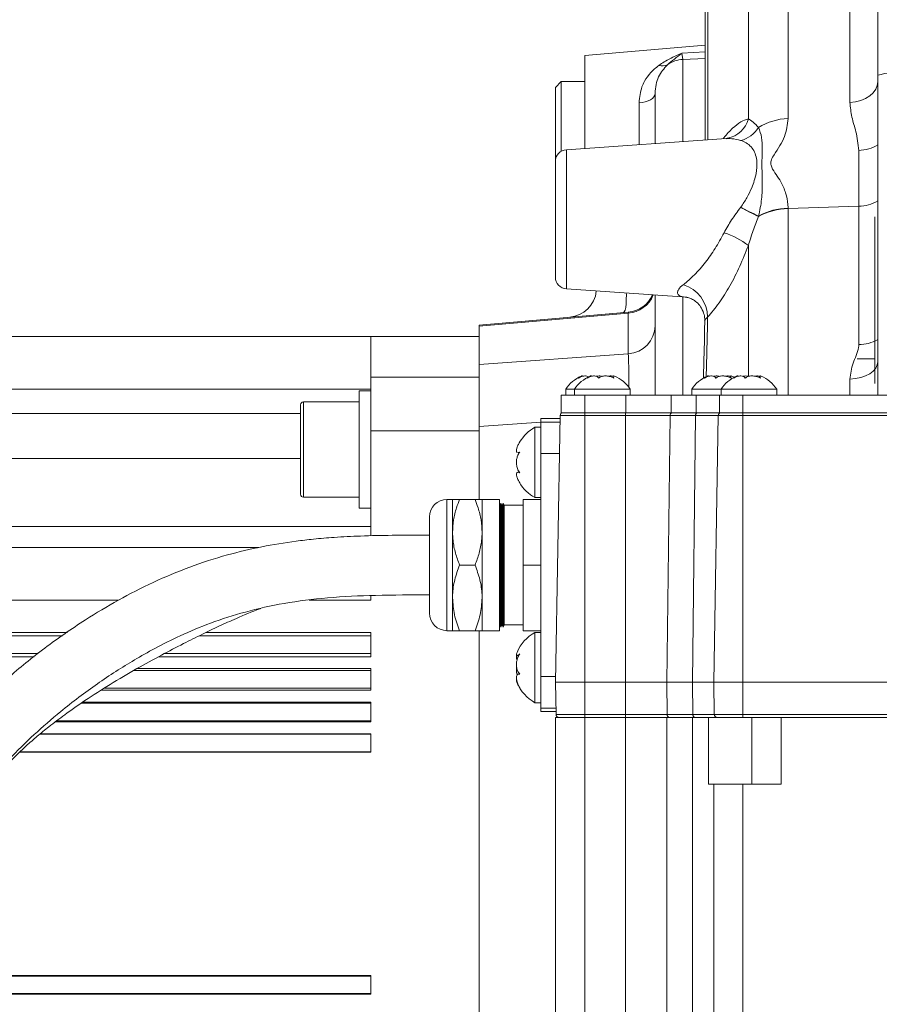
# Model space of a CAD drawing. Header units: millimetres. Extents: x 0 to 8410, y 0 to 5940.
# Tile 285 of 316: x 7210 to 7357, y 2709 to 2877. Entities that reach past the tile are written whole.
import ezdxf

# ---------------------------------------------------------------- set-up
doc = ezdxf.new("R2010")
doc.units = ezdxf.units.MM
doc.header["$LTSCALE"] = 10

msp = doc.modelspace()

# ---------------------------------------------------------------- linework, layer by layer
at = {"color": 8, "linetype": 'Continuous', "lineweight": 0}
for p, q in [((7341.514464, 2910.524967), (7341.514464, 2859.752956)), ((7334.739539, 2859.73281), (7334.739539, 2906.116131)), ((7327.847487, 2895.095709), (7327.847487, 2856.144968)), ((7352.078941, 2862.512115), (7352.078941, 2896.098259)), ((7323.381483, 2870.896283), (7327.343493, 2871.139649)), ((7323.381483, 2870.896283), (7323.55558, 2869.855705)), ((7327.343493, 2870.0133), (7323.55558, 2869.855705)), ((7323.55558, 2869.855705), (7323.55558, 2855.844858)), ((7316.078729, 2855.322007), (7316.078729, 2862.462941)), ((7303.677748, 2854.454878), (7303.677748, 2842.574778)), ((7353.583896, 2844.822648), (7353.583896, 2854.334715)), ((7333.416562, 2844.605032), (7333.429276, 2844.621483)), ((7333.429276, 2844.621483), (7333.444177, 2844.640854)), ((7341.51437, 2844.432119), (7353.583896, 2844.822648)), ((7353.583896, 2821.185413), (7353.583896, 2844.822648)), ((7336.485325, 2843.101564), (7336.477538, 2843.072716)), ((7336.494374, 2843.134168), (7336.485325, 2843.101564)), ((7341.51405, 2844.477001), (7341.51437, 2844.432119)), ((7341.51437, 2844.432119), (7341.514464, 2844.392601)), ((7341.514464, 2844.392601), (7341.514464, 2812.574747)), ((7303.677748, 2842.574778), (7303.677748, 2830.694679)), ((7334.739539, 2815.861586), (7334.739539, 2838.112894)), ((7323.55558, 2829.304639), (7323.55558, 2812.574747)), ((7314.253039, 2826.567832), (7288.81726, 2824.342492)), ((7314.253039, 2819.606188), (7314.253039, 2826.567832)), ((7288.81726, 2817.7892), (7314.253039, 2819.606188)), ((7270.317259, 2815.641704), (7288.81726, 2815.641704)), ((7352.078941, 2812.574747), (7352.078941, 2815.302435)), ((7102.317269, 2813.574735), (7270.317259, 2813.574735)), ((7258.817258, 2811.420444), (7258.817258, 2795.150462)), ((7306.817263, 2812.574747), (7306.817263, 2809.574786)), ((7313.817262, 2812.574747), (7313.817262, 2809.574786)), ((7321.590594, 2812.574747), (7321.590594, 2809.574786)), ((7325.857262, 2812.574747), (7325.857262, 2809.574786)), ((7333.817261, 2812.574747), (7333.817261, 2809.574786)), ((7102.317269, 2809.412244), (7258.317265, 2809.412244)), ((7306.817263, 2809.574786), (7306.817263, 2809.083465)), ((7313.751265, 2809.574786), (7313.751265, 2809.083465)), ((7333.817261, 2809.574786), (7333.817261, 2809.083465)), ((7299.317258, 2807.97303), (7288.81726, 2807.222966)), ((7299.317258, 2807.979408), (7302.592347, 2807.979408)), ((7306.817263, 2809.083465), (7302.611622, 2809.083465)), ((7306.817263, 2809.083465), (7306.817263, 2763.574782)), ((7313.751265, 2809.083465), (7306.817263, 2809.083465)), ((7313.751265, 2809.083465), (7313.751265, 2763.574782)), ((7321.388776, 2809.083465), (7313.751265, 2809.083465)), ((7321.388776, 2809.083465), (7320.826731, 2763.574782)), ((7325.725651, 2809.083465), (7321.388776, 2809.083465)), ((7325.725651, 2809.083465), (7325.217261, 2763.574782)), ((7329.611617, 2809.083465), (7325.725651, 2809.083465)), ((7333.817261, 2809.083465), (7329.611617, 2809.083465)), ((7333.817261, 2809.083465), (7333.817261, 2763.574782)), ((7404.81726, 2809.083465), (7333.817261, 2809.083465)), ((7270.317259, 2806.449297), (7288.81726, 2806.449297)), ((7299.317258, 2802.582506), (7302.498142, 2802.582506)), ((7258.317265, 2801.72849), (7102.317269, 2801.72849)), ((7283.297259, 2794.774774), (7283.297259, 2773.875299)), ((7102.317269, 2790.174785), (7270.317259, 2790.174785)), ((7118.817265, 2777.574781), (7227.25689, 2777.574781)), ((7259.815435, 2777.574781), (7270.317259, 2777.574781)), ((7283.297259, 2773.875299), (7283.297259, 2772.374752)), ((7125.317256, 2771.494332), (7217.695917, 2771.494332)), ((7241.004284, 2771.494332), (7270.317259, 2771.494332)), ((7125.317256, 2768.505696), (7213.566954, 2768.505696)), ((7235.166858, 2768.505696), (7270.317259, 2768.505696)), ((7229.819263, 2765.55616), (7270.317259, 2765.55616)), ((7299.317258, 2764.567021), (7301.834579, 2764.567021)), ((7224.837969, 2762.567583), (7270.317259, 2762.567583)), ((7306.817263, 2758.066061), (7306.817263, 2763.574782)), ((7313.751265, 2758.066061), (7313.751265, 2763.574782)), ((7320.894766, 2758.066061), (7320.826731, 2763.574782)), ((7325.278799, 2758.066061), (7325.217261, 2763.574782)), ((7333.817261, 2758.066061), (7333.817261, 2763.574782)), ((7220.876704, 2759.990278), (7270.317259, 2759.990278)), ((7299.317258, 2759.170118), (7301.894146, 2759.170118)), ((7301.913413, 2758.066061), (7306.817263, 2758.066061)), ((7306.817263, 2758.066061), (7313.751265, 2758.066061)), ((7306.817263, 2757.57474), (7306.817263, 2758.066061)), ((7306.817263, 2757.57474), (7306.817263, 2595.57477)), ((7313.751265, 2758.066061), (7320.894766, 2758.066061)), ((7313.751265, 2757.57474), (7313.751265, 2758.066061)), ((7313.751265, 2600.174758), (7313.751265, 2757.57474)), ((7320.826731, 2757.57474), (7320.826731, 2600.174758)), ((7320.894766, 2758.066061), (7325.278799, 2758.066061)), ((7325.217261, 2595.57477), (7325.217261, 2757.57474)), ((7325.278799, 2758.066061), (7328.913416, 2758.066061)), ((7328.913416, 2758.066061), (7333.817261, 2758.066061)), ((7333.817261, 2758.066061), (7404.81726, 2758.066061)), ((7333.817261, 2757.57474), (7333.817261, 2758.066061)), ((7335.317261, 2757.57474), (7335.317261, 2746.174756)), ((7216.716285, 2757.001701), (7270.317259, 2757.001701)), ((7213.814299, 2754.707042), (7270.317259, 2754.707042)), ((7210.500668, 2751.718465), (7270.317259, 2751.718465)), ((7333.817261, 2746.174756), (7333.817261, 2595.57477)), ((7199.245463, 2713.431034), (7270.317259, 2713.431034)), ((7200.165044, 2710.442457), (7270.317259, 2710.442457))]:
    msp.add_line(p, q, dxfattribs=at)
at = {"color": 7, "linetype": 'Continuous', "lineweight": 0}
for p, q in [((7356.817261, 2867.165986), (7356.817261, 2894.192699)), ((7327.343493, 2892.90804), (7327.343493, 2856.109742)), ((7327.343493, 2872.308019), (7306.817263, 2870.512191)), ((7306.817263, 2870.512191), (7306.817263, 2854.674402)), ((7356.817261, 2812.574747), (7356.817261, 2867.165986)), ((7302.817258, 2866.074744), (7301.817264, 2865.074757)), ((7301.817264, 2852.459732), (7301.817264, 2865.074757)), ((7306.817263, 2866.074744), (7302.817258, 2866.074744)), ((7302.817258, 2866.074744), (7302.817258, 2854.191783)), ((7318.817261, 2855.513516), (7318.817261, 2864.039245)), ((7330.931543, 2856.360617), (7303.677748, 2854.454878)), ((7301.817264, 2842.574778), (7301.817264, 2852.459732)), ((7356.317261, 2843.013528), (7356.317261, 2814.574781)), ((7301.817264, 2832.689765), (7301.817264, 2842.574778)), ((7303.677748, 2830.694679), (7324.229079, 2829.257551)), ((7318.817261, 2812.574747), (7318.817261, 2829.635981)), ((7324.360798, 2829.249802), (7324.229519, 2829.263869)), ((7288.81726, 2824.512187), (7314.253039, 2826.737526)), ((7288.81726, 2824.342492), (7288.81726, 2824.512187)), ((7288.81726, 2817.7892), (7288.81726, 2824.342492)), ((7102.317269, 2822.574738), (7270.317259, 2822.574738)), ((7270.317259, 2822.574738), (7288.81726, 2822.574738)), ((7270.317259, 2815.641704), (7270.317259, 2822.574738)), ((7288.81726, 2807.222966), (7288.81726, 2817.7892)), ((7356.317261, 2818.775419), (7353.317261, 2818.775419)), ((7270.317259, 2806.449297), (7270.317259, 2815.641704)), ((7311.660378, 2815.767113), (7311.660378, 2815.540973)), ((7331.660378, 2815.767113), (7331.660378, 2815.540973)), ((7336.660377, 2815.767113), (7336.660377, 2815.540973)), ((7270.317259, 2813.285414), (7268.317263, 2813.285414)), ((7268.317263, 2813.285414), (7268.317263, 2793.285433)), ((7303.567263, 2813.574735), (7303.567263, 2812.574747)), ((7305.067263, 2813.574735), (7303.567263, 2813.574735)), ((7305.067263, 2813.574735), (7305.067263, 2812.574747)), ((7314.56726, 2813.574735), (7305.067263, 2813.574735)), ((7314.56726, 2812.574747), (7314.56726, 2813.574735)), ((7325.067262, 2813.574735), (7325.067262, 2812.574747)), ((7330.067261, 2813.574735), (7325.067262, 2813.574735)), ((7330.067261, 2813.574735), (7330.067261, 2812.574747)), ((7339.567262, 2813.574735), (7330.067261, 2813.574735)), ((7339.567262, 2812.574747), (7339.567262, 2813.574735)), ((7268.317263, 2811.420444), (7258.817258, 2811.420444)), ((7302.817258, 2812.574747), (7302.817258, 2809.574786)), ((7302.817258, 2812.574747), (7306.817263, 2812.574747)), ((7306.817263, 2812.574747), (7313.817262, 2812.574747)), ((7313.817262, 2812.574747), (7321.590594, 2812.574747)), ((7321.590594, 2812.574747), (7325.857262, 2812.574747)), ((7325.857262, 2812.574747), (7329.817261, 2812.574747)), ((7329.817261, 2812.574747), (7329.817261, 2809.574786)), ((7329.817261, 2812.574747), (7333.817261, 2812.574747)), ((7333.817261, 2812.574747), (7404.81726, 2812.574747)), ((7258.317265, 2795.650426), (7258.317265, 2810.92042)), ((7302.817258, 2809.574786), (7306.817263, 2809.574786)), ((7306.817263, 2809.574786), (7313.817262, 2809.574786)), ((7313.817262, 2809.574786), (7321.590594, 2809.574786)), ((7321.590594, 2809.574786), (7325.857262, 2809.574786)), ((7325.857262, 2809.574786), (7329.817261, 2809.574786)), ((7329.817261, 2809.574786), (7333.817261, 2809.574786)), ((7333.817261, 2809.574786), (7404.81726, 2809.574786)), ((7302.602741, 2808.574739), (7299.317258, 2808.574739)), ((7299.317258, 2807.979408), (7299.317258, 2808.574739)), ((7299.317258, 2802.582506), (7299.317258, 2807.979408)), ((7302.611622, 2809.083465), (7301.817264, 2763.574782)), ((7329.611617, 2809.083465), (7328.817262, 2763.574782)), ((7270.317259, 2788.567427), (7270.317259, 2806.449297)), ((7288.81726, 2794.774774), (7288.81726, 2807.222966)), ((7299.317258, 2807.074788), (7298.317264, 2807.074788)), ((7298.317264, 2807.074788), (7298.317264, 2795.074764)), ((7295.724581, 2802.824739), (7295.438568, 2802.776876)), ((7295.438568, 2802.745941), (7295.66824, 2802.745941)), ((7299.317258, 2764.567021), (7299.317258, 2802.582506)), ((7295.68101, 2799.403611), (7295.431714, 2799.403611)), ((7258.817258, 2795.150462), (7268.317263, 2795.150462)), ((7284.257258, 2794.774774), (7283.297259, 2794.774774)), ((7284.257258, 2794.774774), (7284.257258, 2789.174739)), ((7285.457264, 2794.774774), (7288.097258, 2794.774774)), ((7292.297262, 2794.774774), (7289.297263, 2794.774774)), ((7289.297263, 2794.774774), (7289.297263, 2789.174739)), ((7292.297262, 2773.875299), (7292.297262, 2794.774774)), ((7296.31726, 2794.774774), (7299.317258, 2794.774774)), ((7296.31726, 2794.774774), (7296.31726, 2783.574763)), ((7298.317264, 2795.074764), (7299.317258, 2795.074764)), ((7268.317263, 2793.285433), (7270.317259, 2793.285433)), ((7292.307261, 2793.774787), (7292.297262, 2793.774787)), ((7292.497258, 2794.154766), (7292.307261, 2793.774787)), ((7292.307261, 2773.374739), (7292.307261, 2793.774787)), ((7292.687262, 2793.774787), (7292.497258, 2794.154766)), ((7292.497258, 2774.412218), (7292.497258, 2794.154766)), ((7292.70726, 2793.774787), (7292.687262, 2793.774787)), ((7292.687262, 2793.774787), (7292.687262, 2774.741295)), ((7292.897265, 2794.154766), (7292.70726, 2793.774787)), ((7292.70726, 2773.374739), (7292.70726, 2793.774787)), ((7293.087262, 2793.774787), (7292.897265, 2794.154766)), ((7292.897265, 2774.412218), (7292.897265, 2794.154766)), ((7296.31726, 2793.774787), (7293.087262, 2793.774787)), ((7293.087262, 2793.774787), (7293.087262, 2774.741295)), ((7280.29726, 2776.473347), (7280.29726, 2791.774753)), ((7284.257258, 2789.174739), (7284.257258, 2777.974788)), ((7289.297263, 2789.174739), (7289.297263, 2777.974788)), ((7118.817265, 2786.574784), (7251.230049, 2786.574784)), ((7285.457264, 2783.574763), (7288.097258, 2783.574763)), ((7296.31726, 2783.574763), (7296.31726, 2772.374752)), ((7296.31726, 2783.574763), (7299.317258, 2783.574763)), ((7270.317259, 2777.574781), (7270.317259, 2778.358641)), ((7284.257258, 2777.974788), (7284.257258, 2772.374752)), ((7289.297263, 2777.974788), (7289.297263, 2772.374752)), ((7280.29726, 2775.374773), (7280.29726, 2776.473347)), ((7292.497258, 2772.99476), (7292.497258, 2774.412218)), ((7292.687262, 2774.741295), (7292.687262, 2773.374739)), ((7292.897265, 2772.99476), (7292.897265, 2774.412218)), ((7293.087262, 2774.741295), (7293.087262, 2773.374739)), ((7283.297259, 2772.374752), (7284.257258, 2772.374752)), ((7285.457264, 2772.374752), (7288.097258, 2772.374752)), ((7288.81726, 2705.338362), (7288.81726, 2772.374752)), ((7289.297263, 2772.374752), (7292.297262, 2772.374752)), ((7292.297262, 2772.374752), (7292.297262, 2773.875299)), ((7292.297262, 2773.374739), (7292.307261, 2773.374739)), ((7292.307261, 2773.374739), (7292.497258, 2772.99476)), ((7292.497258, 2772.99476), (7292.687262, 2773.374739)), ((7292.687262, 2773.374739), (7292.70726, 2773.374739)), ((7292.70726, 2773.374739), (7292.897265, 2772.99476)), ((7292.897265, 2772.99476), (7293.087262, 2773.374739)), ((7293.087262, 2773.374739), (7296.31726, 2773.374739)), ((7296.31726, 2772.374752), (7299.317258, 2772.374752)), ((7125.317256, 2772.074762), (7218.534167, 2772.074762)), ((7242.190811, 2772.074762), (7270.317259, 2772.074762)), ((7270.317259, 2767.925266), (7270.317259, 2772.074762)), ((7299.317258, 2772.074762), (7298.317264, 2772.074762)), ((7298.317264, 2772.074762), (7298.317264, 2760.074738)), ((7125.317256, 2767.925266), (7212.849329, 2767.925266)), ((7234.082828, 2767.925266), (7270.317259, 2767.925266)), ((7295.269537, 2768.145624), (7295.567389, 2768.145624)), ((7230.447675, 2765.925291), (7270.317259, 2765.925291)), ((7270.317259, 2762.198451), (7270.317259, 2765.925291)), ((7299.317258, 2759.170118), (7299.317258, 2764.567021)), ((7301.817264, 2763.574782), (7306.817263, 2763.574782)), ((7301.913413, 2758.066061), (7301.817264, 2763.574782)), ((7306.817263, 2763.574782), (7313.751265, 2763.574782)), ((7313.751265, 2763.574782), (7320.826731, 2763.574782)), ((7320.826731, 2763.574782), (7325.217261, 2763.574782)), ((7325.217261, 2763.574782), (7328.817262, 2763.574782)), ((7328.817262, 2763.574782), (7333.817261, 2763.574782)), ((7328.913416, 2758.066061), (7328.817262, 2763.574782)), ((7333.817261, 2763.574782), (7404.81726, 2763.574782)), ((7224.262099, 2762.198451), (7270.317259, 2762.198451)), ((7221.174608, 2760.198417), (7270.317259, 2760.198417)), ((7270.317259, 2756.793562), (7270.317259, 2760.198417)), ((7298.317264, 2760.074738), (7299.317258, 2760.074738)), ((7299.317258, 2758.574787), (7299.317258, 2759.170118)), ((7299.317258, 2758.574787), (7301.90454, 2758.574787)), ((7301.817264, 2595.57477), (7301.817264, 2757.57474)), ((7306.817263, 2757.57474), (7302.41334, 2757.57474)), ((7313.751265, 2757.57474), (7306.817263, 2757.57474)), ((7325.217261, 2757.57474), (7320.826731, 2757.57474)), ((7327.925424, 2757.57474), (7325.598753, 2757.57474)), ((7327.925424, 2746.174756), (7327.925424, 2757.57474)), ((7328.576132, 2757.57474), (7327.925424, 2757.57474)), ((7329.413339, 2757.57474), (7328.576132, 2757.57474)), ((7333.817261, 2757.57474), (7329.413339, 2757.57474)), ((7340.317261, 2757.57474), (7333.817261, 2757.57474)), ((7340.317261, 2757.57474), (7340.317261, 2746.174756)), ((7398.317262, 2757.57474), (7340.317261, 2757.57474)), ((7216.441969, 2756.793562), (7270.317259, 2756.793562)), ((7213.920037, 2754.793528), (7270.317259, 2754.793528)), ((7270.317259, 2751.631978), (7270.317259, 2754.793528)), ((7210.41211, 2751.631978), (7270.317259, 2751.631978)), ((7328.817262, 2595.57477), (7328.817262, 2746.174756)), ((7340.317261, 2746.174756), (7333.817261, 2746.174756)), ((7199.225123, 2713.51752), (7270.317259, 2713.51752)), ((7270.317259, 2710.35597), (7270.317259, 2713.51752)), ((7200.198199, 2710.35597), (7270.317259, 2710.35597))]:
    msp.add_line(p, q, dxfattribs=at)
at = {"color": 8, "linetype": 'Continuous', "lineweight": 0, "flags": 128}
for points in [[(7352.078941, 2862.512115), (7353.016283, 2862.611535), (7353.91056, 2862.835649), (7354.72965, 2863.176289), (7355.444133, 2863.621357), (7356.028347, 2864.154819), (7356.461309, 2864.757541), (7356.727467, 2865.407768), (7356.817261, 2866.082314)], [(7316.078729, 2862.462941), (7316.625281, 2862.515393), (7317.144129, 2862.620118), (7317.617475, 2862.773481), (7318.029094, 2862.970236), (7318.364869, 2863.203648), (7318.613286, 2863.46573), (7318.765826, 2863.747481), (7318.817261, 2864.039245)], [(7313.910998, 2829.979065), (7313.915706, 2829.756025), (7313.912812, 2828.900638), (7313.874877, 2828.148845), (7313.803333, 2827.528957), (7313.700876, 2827.064339), (7313.57137, 2826.772574), (7313.419706, 2826.66463)], [(7352.078941, 2815.302435), (7353.016283, 2815.385106), (7353.91056, 2815.57149), (7354.72965, 2815.85491), (7355.444133, 2816.225055), (7356.028347, 2816.668812), (7356.461309, 2817.170087), (7356.727467, 2817.710939), (7356.817261, 2818.271938)], [(7326.045602, 2809.574786), (7325.983859, 2809.565368), (7325.924433, 2809.537533), (7325.869563, 2809.492293), (7325.821309, 2809.431377), (7325.781486, 2809.35705), (7325.751587, 2809.272114), (7325.732741, 2809.179786), (7325.725651, 2809.083465)], [(7325.598753, 2757.57474), (7325.537006, 2757.584158), (7325.477584, 2757.611993), (7325.422715, 2757.657233), (7325.374461, 2757.718149), (7325.334638, 2757.792476), (7325.304738, 2757.877413), (7325.285892, 2757.96974), (7325.278799, 2758.066061)]]:
    msp.add_lwpolyline(points, dxfattribs=at)
at = {"color": 7, "linetype": 'Continuous', "lineweight": 0, "flags": 128}
msp.add_lwpolyline([(7332.317262, 2815.605584), (7332.304969, 2815.611962), (7331.907216, 2815.79918)], dxfattribs=at)
at = {"color": 8, "linetype": 'Continuous', "lineweight": 0}
for centre, radius, start, end in [((7323.816723, 2864.850218), 5.012295, 92.986488, 125.1615603), ((7320.069544, 2870.552025), 1.820412, 250.4196193, 298.21579011), ((7360.421907, 2853.931176), 13.716911, 85.25921447, 105.23558284), ((7330.253548, 2860.950841), 4.64841, 281.54630491, 344.80934949), ((7341.733441, 2849.815074), 9.940294, 91.2622867, 121.92496286), ((7332.202917, 2860.890276), 5.022817, 283.97098529, 328.31187104), ((7353.507827, 2860.574505), 6.240254, 270.69845489, 302.02819619), ((7349.300955, 2872.512433), 32.111322, 240.35224282, 246.46291551), ((7349.069773, 2872.237001), 31.737076, 240.47424927, 246.63907139), ((7348.842606, 2871.973246), 31.371503, 240.60410903, 246.82050124), ((7353.529865, 2851.432748), 6.61032, 270.46832372, 299.82237084), ((7341.689527, 2833.453665), 10.940336, 90.91686425, 118.45061959), ((7341.725306, 2833.465533), 10.968614, 91.10191425, 118.53692054), ((7341.765225, 2833.484577), 10.995294, 91.30897099, 118.64448353), ((7326.407443, 2827.260322), 13.682183, 52.48463644, 72.18991707), ((7321.896559, 2825.789684), 5.892579, 0.95350958, 72.77907276), ((7313.893232, 2831.509442), 4.954692, 274.1644533, 338.06916698), ((7313.91855, 2824.494067), 4.899311, 273.91478232, 359.10354606), ((7353.537775, 2827.939641), 6.754385, 270.39123683, 299.0474944), ((7321.828728, 2809.139716), 0.443533, 101.21084019, 187.28616918), ((7321.334717, 2758.00981), 0.443533, 172.71383082, 258.78915981)]:
    msp.add_arc(centre, radius, start, end, dxfattribs=at)
at = {"color": 7, "linetype": 'Continuous', "lineweight": 0}
for centre, radius, start, end in [((7303.817261, 2852.459729), 2, 94, 180), ((7303.817261, 2832.689789), 2, 180, 266), ((7303.817261, 2830.843632), 5, 275, 354.18526034), ((7313.817261, 2831.718518), 5, 275, 335.7735184), ((7308.582095, 2810.280607), 6, 113.17086629, 146.69982304), ((7310.082095, 2810.280607), 6, 113.17086629, 146.69982304), ((7309.552427, 2810.280607), 6, 33.30017696, 66.89205361), ((7330.082095, 2810.280607), 6, 113.17086629, 146.69982304), ((7335.082095, 2810.280607), 6, 113.17086629, 146.69982304), ((7334.552427, 2810.280607), 6, 33.30017696, 66.89205361), ((7258.817261, 2810.920437), 0.5, 90, 180), ((7303.111543, 2809.074759), 0.5, 90, 179), ((7330.111543, 2809.074759), 0.5, 90, 179), ((7301.716243, 2800.95537), 7, 119.04974724, 149.17324325), ((7301.716243, 2801.194148), 7, 210.39715205, 240.95025276), ((7258.817261, 2795.650437), 0.5, 180, 270), ((7283.297261, 2791.774759), 3, 90, 180), ((7283.297261, 2775.374759), 3, 180, 270), ((7301.716243, 2765.95537), 7, 119.04974724, 157.16650767), ((7301.716243, 2766.194148), 7, 202.92624961, 240.95025276), ((7302.41334, 2758.074759), 0.5, 181, 270), ((7329.41334, 2758.074759), 0.5, 181, 270)]:
    msp.add_arc(centre, radius, start, end, dxfattribs=at)
at = {"color": 8, "linetype": 'Continuous', "lineweight": 0}
for centre, major_axis, ratio, start_param, end_param in [((7313.817261, 2821.68032), (0.435889, 5.057225), 0.0111326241, 6.0243360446, 6.2851335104), ((7313.817261, 2805.047909), (0.357055, 15.063691), 0.0234777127, 5.3437129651, 6.0239661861)]:
    msp.add_ellipse(centre, major_axis=major_axis, ratio=ratio, start_param=start_param, end_param=end_param, dxfattribs=at)
for points, knots in [([(7319.459471, 2868.836883), (7320.076086, 2869.230776), (7321.321043, 2870.026053), (7322.686396, 2870.619267), (7323.377196, 2870.894575), (7323.381483, 2870.896283)], [0, 0, 0, 0, 0.493734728, 0.9968585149, 1, 1, 1, 1]), ([(7323.381483, 2870.896283), (7323.378267, 2870.893819), (7322.948587, 2870.564656), (7322.107687, 2869.934863), (7321.317716, 2869.272718), (7320.930223, 2868.947926)], [0, 0, 0, 0, 0.00382755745, 0.51136195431, 1, 1, 1, 1]), ([(7316.078729, 2862.462941), (7316.181295, 2863.395973), (7316.326387, 2864.715865), (7317.13254, 2866.372144), (7318.016534, 2867.667449), (7318.97376, 2868.443237), (7319.459471, 2868.836883)], [0, 0, 0, 0, 0.351232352, 0.4968625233, 0.744700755, 1, 1, 1, 1]), ([(7320.930223, 2868.947926), (7320.365726, 2868.307783), (7319.521174, 2867.350056), (7318.928141, 2865.593442), (7318.854492, 2864.561107), (7318.817261, 2864.039245)], [0, 0, 0, 0, 0.4991773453, 0.7468259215, 1, 1, 1, 1]), ([(7353.583896, 2854.334715), (7353.459485, 2855.409546), (7353.234527, 2857.353041), (7352.297235, 2860.011065), (7352.151833, 2861.676967), (7352.078941, 2862.512115)], [0, 0, 0, 0, 0.3815847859, 0.6899770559, 1, 1, 1, 1]), ([(7330.422389, 2856.325033), (7330.461394, 2856.37704), (7331.019827, 2857.121615), (7332.045274, 2858.131953), (7333.476532, 2859.313339), (7334.314575, 2859.591671), (7334.739539, 2859.73281)], [0, 0, 0, 0, 0.0246123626, 0.3523771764, 0.6715965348, 1, 1, 1, 1]), ([(7334.739539, 2859.73281), (7334.994146, 2859.561208), (7335.508099, 2859.214809), (7336.152009, 2858.574779), (7336.476932, 2858.251813)], [0, 0, 0, 0, 0.4953900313, 1, 1, 1, 1]), ([(7341.514464, 2859.752956), (7341.399997, 2858.733075), (7341.224394, 2857.16848), (7340.131082, 2855.130265), (7339.286475, 2853.827876), (7338.660133, 2852.828492), (7338.502222, 2852.088126), (7338.788079, 2851.224237), (7339.468701, 2850.218165), (7340.427781, 2848.815141), (7341.153553, 2847.099548), (7341.480654, 2845.565256), (7341.507823, 2844.679916), (7341.51405, 2844.477001)], [0, 0, 0, 0, 0.1978117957, 0.3034620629, 0.4093928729, 0.4673885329, 0.5065407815, 0.5457218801, 0.6325664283, 0.71961701, 0.8417424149, 0.9637282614, 1, 1, 1, 1]), ([(7336.476932, 2858.251813), (7336.681519, 2857.687667), (7337.095347, 2856.546543), (7337.112406, 2854.556932), (7337.027638, 2852.034687), (7337.116573, 2849.050583), (7337.081202, 2845.994249), (7336.691017, 2844.092565), (7336.494374, 2843.134168)], [0, 0, 0, 0, 0.1587707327, 0.3211528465, 0.5039828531, 0.6934177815, 0.8454909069, 1, 1, 1, 1]), ([(7333.415578, 2856.016043), (7332.894359, 2856.148535), (7331.977656, 2856.381556), (7331.248604, 2856.341611), (7330.934077, 2856.324378)], [0, 0, 0, 0, 0.568580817, 1, 1, 1, 1]), ([(7333.444177, 2844.640854), (7333.813237, 2845.17317), (7334.551599, 2846.238151), (7335.458577, 2848.212689), (7336.120392, 2850.320738), (7336.273085, 2852.204232), (7336.014794, 2853.56165), (7335.544698, 2854.571124), (7334.848216, 2855.347964), (7334.105437, 2855.797186), (7333.574012, 2855.96578), (7333.415578, 2856.016043)], [0, 0, 0, 0, 0.112195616, 0.224464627, 0.3864226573, 0.5296955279, 0.6329845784, 0.7363932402, 0.8451162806, 0.9538245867, 1, 1, 1, 1]), ([(7330.592315, 2840.286794), (7331.005174, 2841.025939), (7331.842117, 2842.524323), (7332.887075, 2843.905289), (7333.416562, 2844.605032)], [0, 0, 0, 0, 0.4932945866, 1, 1, 1, 1]), ([(7336.477538, 2843.072716), (7336.160966, 2842.276003), (7335.523088, 2840.670661), (7335.002011, 2838.969692), (7334.739539, 2838.112894)], [0, 0, 0, 0, 0.496288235, 1, 1, 1, 1]), ([(7323.641098, 2831.4181), (7324.26923, 2831.939307), (7325.546199, 2832.998902), (7327.376904, 2835.131966), (7329.104453, 2837.556178), (7330.090837, 2839.366452), (7330.592315, 2840.286794)], [0, 0, 0, 0, 0.2561134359, 0.5206698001, 0.7563088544, 1, 1, 1, 1]), ([(7334.739539, 2838.112894), (7334.25998, 2836.908032), (7333.282254, 2834.451553), (7331.573724, 2831.139184), (7329.716761, 2828.134743), (7328.439205, 2826.646146), (7327.788322, 2825.887743)], [0, 0, 0, 0, 0.2363620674, 0.481896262, 0.7360392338, 1, 1, 1, 1]), ([(7324.229519, 2829.263869), (7324.034828, 2829.28011), (7323.374553, 2829.335188), (7322.700401, 2829.627454), (7322.602519, 2830.115336), (7322.809864, 2830.630366), (7323.136719, 2831.022832), (7323.558718, 2831.353541), (7323.641098, 2831.4181)], [0, 0, 0, 0, 0.1260665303, 0.4275422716, 0.6581897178, 0.7083884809, 0.9430732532, 1, 1, 1, 1]), ([(7327.788322, 2825.887743), (7327.620827, 2825.719263), (7327.42805, 2825.525354), (7327.308825, 2825.356696), (7327.332561, 2825.355015), (7327.351331, 2825.353685)], [0, 0, 0, 0, 0.58086324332, 0.66853643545, 1, 1, 1, 1]), ([(7327.788322, 2825.887743), (7327.749535, 2823.918021), (7327.684163, 2820.598241), (7327.58031, 2817.215537), (7327.538076, 2815.83989)], [0, 0, 0, 0, 0.59332914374, 1, 1, 1, 1]), ([(7352.078941, 2815.302435), (7352.196032, 2816.214698), (7352.372324, 2817.588202), (7353.141959, 2819.327917), (7353.541536, 2820.388186), (7353.574905, 2821.016205), (7353.583896, 2821.185413)], [0, 0, 0, 0, 0.45495656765, 0.68498237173, 0.91512417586, 1, 1, 1, 1])]:
    msp.add_open_spline(points, degree=3, knots=knots, dxfattribs=at)
at = {"color": 7, "linetype": 'Continuous', "lineweight": 0}
for points, knots in [([(7331.184863, 2856.402639), (7331.166575, 2856.397092), (7331.038327, 2856.358196), (7330.979735, 2856.363736), (7330.929498, 2856.368485)], [0, 0, 0, 0, 0.1425954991, 1, 1, 1, 1]), ([(7331.541373, 2856.502), (7331.53824, 2856.49754), (7331.531458, 2856.487889), (7331.291597, 2856.426993), (7331.162564, 2856.394234)], [0, 0, 0, 0, 0.4620520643, 1, 1, 1, 1]), ([(7324.244301, 2829.255584), (7324.244415, 2829.25609), (7324.244692, 2829.257313), (7324.590648, 2829.194555), (7325.194618, 2828.956284), (7325.944159, 2828.442161), (7326.653084, 2827.643177), (7327.13151, 2826.635569), (7327.312568, 2825.809135), (7327.284015, 2825.432318), (7327.278405, 2825.358275)], [0, 0, 0, 0, 0.0815555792, 0.1974194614, 0.3412893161, 0.483558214, 0.6368270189, 0.8091197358, 0.9624926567, 1, 1, 1, 1]), ([(7327.291711, 2825.353626), (7327.290562, 2825.208521), (7327.271409, 2822.789791), (7327.182196, 2819.489169), (7327.08415, 2816.311138), (7327.059104, 2815.499309)], [0, 0, 0, 0, 0.04536222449, 0.75613741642, 1, 1, 1, 1]), ([(7306.454915, 2815.767113), (7306.449742, 2815.805011), (7306.438971, 2815.883917), (7306.195314, 2815.795184), (7305.916932, 2815.634144), (7305.730004, 2815.504109), (7305.678378, 2815.468195)], [0, 0, 0, 0, 0.2812735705, 0.5856213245, 0.8855552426, 1, 1, 1, 1]), ([(7305.678378, 2815.468195), (7305.900366, 2815.572043), (7306.347859, 2815.781385), (7306.946123, 2815.875918), (7307.35992, 2815.812091), (7307.493905, 2815.677657), (7307.551718, 2815.619651)], [0, 0, 0, 0, 0.2832176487, 0.5709235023, 0.81485729, 1, 1, 1, 1]), ([(7307.954914, 2815.767113), (7307.949741, 2815.805011), (7307.938969, 2815.883918), (7307.695309, 2815.795181), (7307.416935, 2815.634146), (7307.230004, 2815.504109), (7307.178377, 2815.468195)], [0, 0, 0, 0, 0.2812670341, 0.5856152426, 0.8855550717, 1, 1, 1, 1]), ([(7307.178377, 2815.468195), (7307.400032, 2815.571799), (7307.846852, 2815.780648), (7308.449967, 2815.878724), (7308.879914, 2815.798473), (7309.084556, 2815.633792), (7309.149917, 2815.504028), (7309.167965, 2815.468195)], [0, 0, 0, 0, 0.24692634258, 0.4977630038, 0.71043897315, 0.92003987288, 1, 1, 1, 1]), ([(7309.817261, 2815.764728), (7309.638918, 2815.806896), (7309.313037, 2815.883948), (7308.940134, 2815.820222), (7308.771308, 2815.791372)], [0, 0, 0, 0, 0.5472634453, 1, 1, 1, 1]), ([(7309.167965, 2815.468195), (7309.328711, 2815.571799), (7309.652754, 2815.78065), (7310.321936, 2815.878734), (7310.998064, 2815.79844), (7311.485203, 2815.633886), (7311.737242, 2815.504052), (7311.806849, 2815.468195)], [0, 0, 0, 0, 0.24691847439, 0.49775730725, 0.71043449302, 0.92002918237, 1, 1, 1, 1]), ([(7311.728298, 2815.756205), (7311.533858, 2815.803304), (7311.193317, 2815.885793), (7310.962319, 2815.819719), (7310.863215, 2815.791372)], [0, 0, 0, 0, 0.5709720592, 1, 1, 1, 1]), ([(7311.806849, 2815.468195), (7311.746979, 2815.570748), (7311.626286, 2815.777485), (7311.673944, 2815.883238), (7311.840551, 2815.818032), (7311.906691, 2815.792146)], [0, 0, 0, 0, 0.3724823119, 0.7508867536, 1, 1, 1, 1]), ([(7327.954914, 2815.767113), (7327.94974, 2815.805011), (7327.938969, 2815.883917), (7327.695318, 2815.795183), (7327.416931, 2815.634144), (7327.230003, 2815.504109), (7327.178377, 2815.468195)], [0, 0, 0, 0, 0.2812734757, 0.5856205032, 0.8855552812, 1, 1, 1, 1]), ([(7327.178377, 2815.468195), (7327.400032, 2815.571799), (7327.846853, 2815.780648), (7328.449965, 2815.878724), (7328.879914, 2815.798472), (7329.084554, 2815.633795), (7329.149916, 2815.504029), (7329.167965, 2815.468195)], [0, 0, 0, 0, 0.2469270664, 0.4977651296, 0.7104411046, 0.9200420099, 1, 1, 1, 1]), ([(7329.817261, 2815.764728), (7329.638918, 2815.806896), (7329.313037, 2815.883948), (7328.940134, 2815.820222), (7328.771307, 2815.791372)], [0, 0, 0, 0, 0.5472640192, 1, 1, 1, 1]), ([(7329.167965, 2815.468195), (7329.32871, 2815.571799), (7329.65275, 2815.780649), (7330.321937, 2815.878735), (7330.998064, 2815.79844), (7331.485203, 2815.633886), (7331.737242, 2815.504052), (7331.806849, 2815.468195)], [0, 0, 0, 0, 0.2469200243, 0.4977578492, 0.7104346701, 0.9200291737, 1, 1, 1, 1]), ([(7331.728301, 2815.756205), (7331.53386, 2815.803304), (7331.193314, 2815.885793), (7330.962318, 2815.819719), (7330.863214, 2815.791372)], [0, 0, 0, 0, 0.5709703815, 1, 1, 1, 1]), ([(7331.806849, 2815.468195), (7331.746979, 2815.570748), (7331.626287, 2815.777483), (7331.67394, 2815.883239), (7331.84055, 2815.818032), (7331.90669, 2815.792146)], [0, 0, 0, 0, 0.3724870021, 0.750892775, 1, 1, 1, 1]), ([(7332.954913, 2815.767113), (7332.949741, 2815.805011), (7332.938972, 2815.883918), (7332.695311, 2815.795181), (7332.416933, 2815.634146), (7332.230002, 2815.504109), (7332.178376, 2815.468195)], [0, 0, 0, 0, 0.2812666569, 0.5856146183, 0.8855551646, 1, 1, 1, 1]), ([(7332.178376, 2815.468195), (7332.400031, 2815.571799), (7332.846851, 2815.780648), (7333.449965, 2815.878725), (7333.879921, 2815.798469), (7334.084556, 2815.6338), (7334.149916, 2815.504029), (7334.167964, 2815.468195)], [0, 0, 0, 0, 0.2469262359, 0.4977627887, 0.7104394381, 0.9200444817, 1, 1, 1, 1]), ([(7334.739539, 2815.776649), (7334.586159, 2815.812018), (7334.284972, 2815.881469), (7333.940403, 2815.821031), (7333.771306, 2815.791372)], [0, 0, 0, 0, 0.5092521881, 1, 1, 1, 1]), ([(7334.167964, 2815.468195), (7334.328709, 2815.571799), (7334.652753, 2815.780651), (7335.321937, 2815.878734), (7335.998065, 2815.798441), (7336.485202, 2815.633886), (7336.737241, 2815.504052), (7336.806848, 2815.468195)], [0, 0, 0, 0, 0.2469184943, 0.4977584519, 0.7104350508, 0.9200291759, 1, 1, 1, 1]), ([(7336.7283, 2815.756205), (7336.53386, 2815.803304), (7336.193318, 2815.885793), (7335.96232, 2815.819719), (7335.863215, 2815.791372)], [0, 0, 0, 0, 0.5709726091, 1, 1, 1, 1]), ([(7336.806848, 2815.468195), (7336.746978, 2815.570748), (7336.626288, 2815.777485), (7336.673941, 2815.883238), (7336.84055, 2815.818032), (7336.906691, 2815.792146)], [0, 0, 0, 0, 0.37248210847, 0.75088644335, 1, 1, 1, 1]), ([(7295.326601, 2802.75816), (7295.265898, 2802.798214), (7295.144347, 2802.878418), (7295.146651, 2803.237342), (7295.287507, 2803.725251), (7295.501608, 2804.192692), (7295.669908, 2804.481055), (7295.724581, 2804.574731)], [0, 0, 0, 0, 0.2257641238, 0.4520705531, 0.6665244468, 0.8916692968, 1, 1, 1, 1]), ([(7295.724581, 2799.324754), (7295.576694, 2799.548492), (7295.320445, 2799.936171), (7295.150966, 2800.697074), (7295.144969, 2801.401885), (7295.287977, 2802.064437), (7295.501528, 2802.52893), (7295.669887, 2802.752205), (7295.724581, 2802.824739)], [0, 0, 0, 0, 0.2355499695, 0.4081451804, 0.5811352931, 0.7450639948, 0.9171800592, 1, 1, 1, 1]), ([(7295.724581, 2797.574762), (7295.576684, 2797.84422), (7295.320427, 2798.311102), (7295.150954, 2798.883309), (7295.14498, 2799.241913), (7295.287981, 2799.413264), (7295.501563, 2799.411042), (7295.669896, 2799.345912), (7295.724581, 2799.324754)], [0, 0, 0, 0, 0.235562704, 0.4081514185, 0.5811470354, 0.745075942, 0.9171848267, 1, 1, 1, 1]), ([(7284.257258, 2789.174739), (7284.29342, 2789.873462), (7284.366447, 2791.284493), (7284.847994, 2793.154541), (7285.279885, 2794.303069), (7285.457264, 2794.774774)], [0, 0, 0, 0, 0.366309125, 0.7397404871, 1, 1, 1, 1]), ([(7285.457264, 2794.774774), (7285.124447, 2794.774774), (7284.450276, 2794.774774), (7284.322138, 2794.774774), (7284.257258, 2794.774774)], [0, 0, 0, 0, 0.4936682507, 1, 1, 1, 1]), ([(7289.297263, 2789.174739), (7289.261101, 2789.873462), (7289.188074, 2791.284493), (7288.706527, 2793.154541), (7288.274637, 2794.303069), (7288.097258, 2794.774774)], [0, 0, 0, 0, 0.366309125, 0.7397404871, 1, 1, 1, 1]), ([(7288.097258, 2794.774774), (7288.430078, 2794.774774), (7289.104256, 2794.774774), (7289.232387, 2794.774774), (7289.297263, 2794.774774)], [0, 0, 0, 0, 0.49366845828, 1, 1, 1, 1]), ([(7285.457264, 2783.574763), (7285.207423, 2784.25459), (7284.704612, 2785.622763), (7284.316814, 2787.509866), (7284.27412, 2788.703382), (7284.257258, 2789.174739)], [0, 0, 0, 0, 0.3740538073, 0.7527942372, 1, 1, 1, 1]), ([(7288.097258, 2783.574763), (7288.347098, 2784.25459), (7288.84991, 2785.622763), (7289.237708, 2787.509866), (7289.280402, 2788.703382), (7289.297263, 2789.174739)], [0, 0, 0, 0, 0.3740538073, 0.7527942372, 1, 1, 1, 1]), ([(7280.29726, 2788.674715), (7278.184094, 2788.674941), (7274.263811, 2788.675358), (7268.84239, 2788.562626), (7264.363238, 2788.332893), (7260.701751, 2788.025375), (7256.569865, 2787.549658), (7251.632361, 2786.744808), (7245.529161, 2785.300094), (7239.320456, 2783.290517), (7233.112989, 2780.671282), (7227.18485, 2777.615213), (7220.950976, 2773.884269), (7214.572569, 2769.453368), (7208.130733, 2764.233636), (7202.643873, 2759.054758), (7198.141203, 2754.129717), (7194.696598, 2749.79208), (7191.908143, 2745.708821), (7189.93888, 2742.34143), (7188.50487, 2739.552313), (7187.413105, 2737.192922), (7186.371931, 2734.65005), (7185.389399, 2731.861642), (7184.530304, 2728.912666), (7183.874101, 2726.046644), (7183.438483, 2723.519211), (7183.171258, 2721.3947), (7182.995745, 2719.366408), (7182.894384, 2717.104809), (7182.912445, 2714.499819), (7183.095481, 2711.713695), (7183.45318, 2708.899863), (7184.05561, 2705.73675), (7184.997836, 2702.2361), (7186.392745, 2698.443108), (7188.0531, 2694.946577), (7189.76878, 2691.998344), (7191.094291, 2690.034791), (7192.068126, 2688.708292), (7192.880464, 2687.657179), (7194.041611, 2686.256262), (7195.65023, 2684.482066), (7197.779641, 2682.370771), (7200.489024, 2680.000858), (7203.828859, 2677.490981), (7207.87937, 2674.942374), (7212.265194, 2672.713288), (7216.831463, 2670.88647), (7221.436515, 2669.501689), (7226.495188, 2668.484892), (7230.035488, 2668.261104), (7231.855209, 2668.146077)], [0, 0, 0, 0, 0.0243904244, 0.0452483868, 0.062587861, 0.0762003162, 0.087772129, 0.1108413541, 0.1344738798, 0.1615726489, 0.18899283, 0.2168001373, 0.2445905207, 0.281758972, 0.3189785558, 0.3578393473, 0.3882390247, 0.4171263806, 0.4430352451, 0.4675097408, 0.481723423, 0.4963363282, 0.5123774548, 0.5299558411, 0.5490565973, 0.5679130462, 0.5837186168, 0.596440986, 0.6077920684, 0.6218803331, 0.6387177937, 0.6562849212, 0.6738264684, 0.6913047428, 0.7155665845, 0.7394951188, 0.7626462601, 0.7816432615, 0.7959311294, 0.8007959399, 0.8077039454, 0.8172773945, 0.8293899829, 0.8439004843, 0.8606351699, 0.8793814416, 0.8999833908, 0.9223531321, 0.9402593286, 0.9591220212, 0.978988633, 1, 1, 1, 1]), ([(7284.257258, 2777.974788), (7284.259937, 2778.157662), (7284.27508, 2779.191548), (7284.559992, 2781.095885), (7285.155776, 2782.741846), (7285.457264, 2783.574763)], [0, 0, 0, 0, 0.0959621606, 0.5425237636, 1, 1, 1, 1]), ([(7289.297263, 2777.974788), (7289.294585, 2778.157662), (7289.279442, 2779.191548), (7288.994529, 2781.095885), (7288.398746, 2782.741846), (7288.097258, 2783.574763)], [0, 0, 0, 0, 0.0959621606, 0.5425237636, 1, 1, 1, 1]), ([(7232.121672, 2678.342584), (7231.035222, 2678.394299), (7228.936081, 2678.494219), (7225.961435, 2678.989087), (7223.276787, 2679.609672), (7220.663612, 2680.390675), (7218.210658, 2681.294698), (7215.991964, 2682.270801), (7213.550527, 2683.492085), (7210.784057, 2685.110964), (7207.700915, 2687.281321), (7204.966869, 2689.576212), (7202.709734, 2691.823756), (7200.883491, 2693.945029), (7199.320253, 2696.037898), (7197.854528, 2698.329303), (7196.543109, 2700.798636), (7195.427191, 2703.385445), (7194.58042, 2705.87258), (7193.929677, 2708.371181), (7193.462197, 2710.889002), (7193.186042, 2713.408523), (7193.095209, 2715.628306), (7193.118813, 2717.649834), (7193.251677, 2719.816137), (7193.572321, 2722.407176), (7194.134482, 2725.284777), (7194.919907, 2728.18738), (7195.862937, 2730.921012), (7196.849744, 2733.312898), (7197.82661, 2735.38782), (7198.801107, 2737.250956), (7199.825644, 2739.037523), (7200.978578, 2740.884653), (7202.649354, 2743.339725), (7205.12491, 2746.571856), (7208.608729, 2750.52595), (7212.729046, 2754.600006), (7216.776616, 2758.119312), (7220.434383, 2760.996115), (7223.584567, 2763.287603), (7226.7443, 2765.412156), (7230.004601, 2767.431981), (7233.642009, 2769.485972), (7237.930775, 2771.635961), (7243.064848, 2773.787245), (7248.992552, 2775.690882), (7255.672011, 2777.162308), (7263.131903, 2778.091839), (7271.427559, 2778.474961), (7277.236532, 2778.474863), (7280.29726, 2778.474811)], [0, 0, 0, 0, 0.0138887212, 0.026834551, 0.0388388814, 0.0498714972, 0.0629960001, 0.0741948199, 0.083471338, 0.1017926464, 0.1212488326, 0.1417429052, 0.1608692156, 0.1776089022, 0.1933983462, 0.2117881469, 0.2330874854, 0.2539578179, 0.2752116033, 0.2938319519, 0.3149484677, 0.3369815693, 0.3555996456, 0.3691714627, 0.3863819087, 0.4079533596, 0.4312199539, 0.4552746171, 0.4774191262, 0.4960876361, 0.5115213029, 0.5257858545, 0.5393542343, 0.5529426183, 0.5684515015, 0.5954400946, 0.6267521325, 0.6600340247, 0.6919700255, 0.7124263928, 0.7321574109, 0.7511127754, 0.7692329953, 0.7883833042, 0.8112483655, 0.8368366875, 0.8644302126, 0.893954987, 0.9258263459, 0.9609181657, 1, 1, 1, 1]), ([(7285.457264, 2772.374752), (7285.124447, 2773.274385), (7284.450275, 2775.09673), (7284.322138, 2777.007369), (7284.257258, 2777.974788)], [0, 0, 0, 0, 0.4936675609, 1, 1, 1, 1]), ([(7288.097258, 2772.374752), (7288.430078, 2773.274385), (7289.104257, 2775.096728), (7289.232387, 2777.007369), (7289.297263, 2777.974788)], [0, 0, 0, 0, 0.49366776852, 1, 1, 1, 1]), ([(7233.961265, 2685.466412), (7232.45875, 2685.649799), (7229.61099, 2685.997377), (7225.661254, 2686.869071), (7221.72742, 2688.049386), (7217.92559, 2689.639792), (7214.100184, 2691.824069), (7210.904095, 2694.247663), (7208.287451, 2696.796233), (7206.30878, 2699.124827), (7204.776881, 2701.234646), (7203.577654, 2703.125341), (7202.600284, 2704.859002), (7201.741564, 2706.566662), (7200.904786, 2708.447905), (7200.054061, 2710.670307), (7199.252377, 2713.247464), (7198.623405, 2715.926385), (7198.21087, 2718.440133), (7197.97313, 2720.757769), (7197.873052, 2723.00493), (7197.918612, 2726.098317), (7198.357461, 2730.14778), (7199.606334, 2735.163034), (7201.502267, 2739.773234), (7203.792327, 2743.788198), (7206.191337, 2747.134847), (7208.77264, 2750.091291), (7211.201868, 2752.456216), (7213.37545, 2754.368026), (7215.550081, 2756.145073), (7218.252744, 2758.193058), (7221.716753, 2760.609253), (7225.830718, 2763.240722), (7230.210464, 2765.820386), (7234.411218, 2768.127928), (7238.147239, 2770.073853), (7241.404702, 2771.705586), (7244.411493, 2773.156047), (7247.670006, 2774.602467), (7250.034614, 2775.641532), (7251.482075, 2776.12499), (7251.535515, 2776.142839)], [0, 0, 0, 0, 0.0254105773, 0.0481613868, 0.068660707, 0.0963054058, 0.1212554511, 0.1511475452, 0.1769644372, 0.1996262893, 0.2201699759, 0.2379791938, 0.2538617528, 0.2698108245, 0.2863773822, 0.306875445, 0.3320407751, 0.3580436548, 0.3809984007, 0.4014675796, 0.4221028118, 0.4431088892, 0.4870946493, 0.5340941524, 0.581656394, 0.6165067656, 0.6491529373, 0.679339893, 0.7052322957, 0.7225702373, 0.7402643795, 0.7628926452, 0.7904923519, 0.8229602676, 0.8565937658, 0.8864642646, 0.9124389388, 0.9345501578, 0.953420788, 0.9731927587, 0.999010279, 1, 1, 1, 1]), ([(7284.257258, 2772.374752), (7284.259937, 2772.374752), (7284.27508, 2772.374752), (7284.55999, 2772.374752), (7285.155775, 2772.374752), (7285.457264, 2772.374752)], [0, 0, 0, 0, 0.0959629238, 0.5425253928, 1, 1, 1, 1]), ([(7289.297263, 2772.374752), (7289.294585, 2772.374752), (7289.279442, 2772.374752), (7288.994532, 2772.374752), (7288.398746, 2772.374752), (7288.097258, 2772.374752)], [0, 0, 0, 0, 0.0959629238, 0.5425253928, 1, 1, 1, 1]), ([(7295.202251, 2768.178109), (7295.192692, 2768.14311), (7295.129494, 2767.911716), (7295.142075, 2767.606266), (7295.23469, 2767.444873), (7295.273866, 2767.376605)], [0, 0, 0, 0, 0.0932384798, 0.6164455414, 1, 1, 1, 1]), ([(7295.724581, 2768.399599), (7295.576343, 2768.297113), (7295.319502, 2768.119543), (7295.153556, 2768.152896), (7295.136741, 2768.340035), (7295.231816, 2768.574287), (7295.271496, 2768.672052)], [0, 0, 0, 0, 0.3341093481, 0.5788874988, 0.8242471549, 1, 1, 1, 1]), ([(7295.724581, 2764.971379), (7295.576694, 2765.153867), (7295.320449, 2765.470066), (7295.150963, 2766.170777), (7295.144972, 2766.859681), (7295.287966, 2767.545858), (7295.501543, 2768.055331), (7295.669888, 2768.315178), (7295.724581, 2768.399599)], [0, 0, 0, 0, 0.2355516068, 0.4081431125, 0.5811376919, 0.7450683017, 0.9171760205, 1, 1, 1, 1]), ([(7295.202243, 2766.07478), (7295.19269, 2766.039157), (7295.129517, 2765.803597), (7295.142071, 2765.332378), (7295.234685, 2764.939222), (7295.273866, 2764.772895)], [0, 0, 0, 0, 0.0932116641, 0.6163790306, 1, 1, 1, 1]), ([(7295.202251, 2763.971391), (7295.192649, 2763.970811), (7295.12918, 2763.966973), (7295.152775, 2763.77314), (7295.285792, 2763.402808), (7295.501786, 2762.996123), (7295.669954, 2762.732269), (7295.724581, 2762.646559)], [0, 0, 0, 0, 0.0495205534, 0.3273450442, 0.5906096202, 0.8670140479, 1, 1, 1, 1]), ([(7295.724581, 2762.646559), (7295.576685, 2762.931214), (7295.32044, 2763.424408), (7295.150948, 2764.095282), (7295.144981, 2764.568818), (7295.287982, 2764.870937), (7295.50156, 2764.977043), (7295.669896, 2764.972768), (7295.724581, 2764.971379)], [0, 0, 0, 0, 0.2355662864, 0.4081435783, 0.5811441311, 0.745074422, 0.9171855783, 1, 1, 1, 1]), ([(7306.817263, 2757.57474), (7306.162077, 2757.57474), (7304.851706, 2757.57474), (7303.198984, 2757.57474), (7302.042728, 2757.57474), (7301.892418, 2757.57474), (7301.817264, 2757.57474)], [0, 0, 0, 0, 0.2499997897, 0.4999997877, 0.749998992, 1, 1, 1, 1]), ([(7320.826731, 2757.57474), (7320.337479, 2757.57474), (7319.358972, 2757.57474), (7317.602441, 2757.57474), (7315.717114, 2757.57474), (7314.406548, 2757.57474), (7313.751265, 2757.57474)], [0, 0, 0, 0, 0.2499991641, 0.499999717, 0.7499999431, 1, 1, 1, 1]), ([(7327.925424, 2757.57474), (7327.57466, 2757.57474), (7326.873131, 2757.57474), (7325.769218, 2757.57474), (7325.217261, 2757.57474)], [0, 0, 0, 0, 0.499999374, 1, 1, 1, 1]), ([(7328.817262, 2746.174756), (7328.778831, 2746.174756), (7328.701967, 2746.174756), (7328.184272, 2746.174756), (7327.925424, 2746.174756)], [0, 0, 0, 0, 0.4999995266, 1, 1, 1, 1]), ([(7328.817262, 2746.174756), (7328.892419, 2746.174756), (7329.042732, 2746.174756), (7330.198983, 2746.174756), (7331.851705, 2746.174756), (7333.162076, 2746.174756), (7333.817261, 2746.174756)], [0, 0, 0, 0, 0.2500011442, 0.5000001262, 0.7500001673, 1, 1, 1, 1])]:
    msp.add_open_spline(points, degree=3, knots=knots, dxfattribs=at)

doc.saveas('drawing.dxf')
